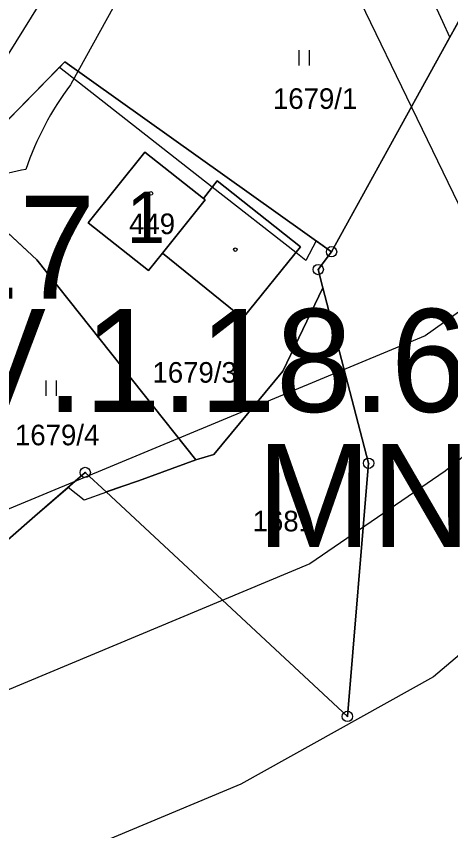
# Model space of a CAD drawing. Extents: x -706130 to -698555, y -971544 to -967260.
# Drawn here: x -704381.9 to -704339.7, y -970498.9 to -970419.8 of the extents above; entities that cross this region are included whole.
import ezdxf

# ---------------------------------------------------------------- set-up
doc = ezdxf.new("R2010")
doc.units = 0
for name, color, linetype in [('_Doplněk budov pro zastavěnost', 7, 'Continuous'), ('BPEJ hranice S', 7, 'Continuous'), ('BPEJ I-II trida ochrany S', 7, 'Continuous'), ('Docházková izochrona - VLAK N', 7, 'Continuous'), ('KN_Budovy', 7, 'Continuous'), ('KN_Budovy_cisla_domovni', 7, 'Continuous'), ('KN_Hranice_parcel', 7, 'Continuous'), ('KN_Hranice_parcel_vnitrni_kresba', 7, 'Continuous'), ('KN_Parcelni cisla', 7, 'Continuous'), ('KN_Polygon parcely', 7, 'Continuous'), ('KN_POZEMKY_10_LESNI POZEMEK', 7, 'Continuous'), ('KN_POZEMKY_13_ZASTAVENA PLOCHA', 7, 'Continuous'), ('KN_POZEMKY_14_OSTATNI PLOCHA', 7, 'Continuous'), ('KN_POZEMKY_7_TTP', 7, 'Continuous'), ('KN_VYUZITI_26_ostatni plocha_jina plocha', 7, 'Continuous'), ('KN_Značky bodu BP', 7, 'Continuous'), ('KN_Značky budov', 7, 'Continuous'), ('KN_Značky kultur', 7, 'Continuous'), ('OP lesa 30 m', 7, 'Continuous'), ('OP silnic S', 7, 'Continuous'), ('Plochy lesní všeobecné S', 7, 'Continuous'), ('Plochy smíšené nezastavěného území všeobecné S', 7, 'Continuous'), ('Plochy smíšené obytné venkovské S', 7, 'Continuous'), ('Regulační bloky v krajině S', 7, 'Continuous'), ('Regulační bloky zastavěné S', 7, 'Continuous'), ('Regulační bloky_číslo S NEZAPINAT', 7, 'Continuous'), ('Regulační kódy v krajině S', 7, 'Continuous'), ('Regulační kódy zastavěné S', 7, 'Continuous'), ('Sesuvné území S', 7, 'Continuous'), ('VÝŠKOPIS_vrstevnice hlavní', 7, 'Continuous'), ('VÝŠKOPIS_vrstevnice zesílená', 7, 'Continuous'), ('Zastavene uzemi N', 7, 'Continuous'), ('Zastavene uzemi plochy N', 7, 'Continuous')]:
    doc.layers.add(name, color=color, linetype=linetype)

msp = doc.modelspace()

# ---------------------------------------------------------------- linework, layer by layer
at = {"layer": '_Doplněk budov pro zastavěnost'}
for p, q in [((-704362.39, -970435.79), (-704363.71, -970437.49)), ((-704363.54, -970437.63), (-704367.69, -970442.82)), ((-704363.71, -970437.49), (-704363.54, -970437.63)), ((-704367.69, -970442.82), (-704359.9, -970449.11))]:
    msp.add_line(p, q, dxfattribs=at)
msp.add_lwpolyline([(-704359.9, -970449.11), (-704354.29, -970442.19), (-704362.39, -970435.79)], dxfattribs=at)
at = {"layer": 'BPEJ hranice S'}
for points in [[(-704338.518, -970419.529), (-704339.785, -970421.827), (-704340.491, -970420.327), (-704347.35, -970405.438)], [(-704338.518, -970419.529), (-704339.785, -970421.827), (-704351.28, -970442.67), (-704352.772, -970441.606), (-704353.783, -970443.511), (-704354.748, -970442.754), (-704362.861, -970436.396), (-704367.649, -970432.643), (-704377.687, -970424.775), (-704377.758, -970424.838), (-704385.61, -970432.84)], [(-704388.24, -970435.69), (-704379.87, -970443.45), (-704364.43, -970462.89), (-704370.021, -970464.907), (-704373.117, -970466.03), (-704375.265, -970466.809), (-704376.838, -970465.556), (-704380.05, -970468.36), (-704382.69, -970470.66)]]:
    msp.add_lwpolyline(points, dxfattribs=at)
at = {"layer": 'BPEJ I-II trida ochrany S'}
for p, q in [((-704351.28, -970442.67), (-704339.785, -970421.827)), ((-704377.747, -970424.828), (-704377.15, -970424.22)), ((-704376.837, -970465.556), (-704375.18, -970464.11)), ((-704375.18, -970464.11), (-704373.16, -970465.99)), ((-704373.16, -970465.99), (-704370.199, -970464.972)), ((-704382.69, -970470.66), (-704380.05, -970468.36))]:
    msp.add_line(p, q, dxfattribs=at)
for points in [[(-704339.785, -970421.827), (-704340.491, -970420.327), (-704347.35, -970405.438), (-704348.36, -970403.245)], [(-704377.15, -970424.22), (-704352.772, -970441.606), (-704351.28, -970442.67)], [(-704386.053, -970432.364), (-704386.053, -970432.364), (-704385.61, -970432.84), (-704377.758, -970424.838), (-704377.747, -970424.828)], [(-704370.199, -970464.972), (-704370.021, -970464.907), (-704364.43, -970462.89), (-704379.87, -970443.45), (-704388.24, -970435.69), (-704397.28, -970427.29)], [(-704380.05, -970468.36), (-704376.838, -970465.556), (-704376.837, -970465.556)]]:
    msp.add_lwpolyline(points, dxfattribs=at)
at = {"layer": 'Docházková izochrona - VLAK N'}
msp.add_circle((-704165.451, -969778.767), 800, dxfattribs=at)
at = {"layer": 'KN_Budovy'}
msp.add_lwpolyline([(-704374.88, -970439.86), (-704369.03, -970444.49), (-704367.69, -970442.82), (-704363.54, -970437.63), (-704363.71, -970437.49), (-704369.38, -970432.99)], close=True, dxfattribs=at)
at = {"layer": 'KN_Hranice_parcel'}
for p, q in [((-704355.99, -970454.27), (-704352.11, -970446.17)), ((-704370.02, -970464.91), (-704364.43, -970462.89)), ((-704373.16, -970465.99), (-704370.02, -970464.91))]:
    msp.add_line(p, q, dxfattribs=at)
for points in [[(-704351.28, -970442.67), (-704338.27, -970419.08), (-704314.53, -970409.91)], [(-704394.69, -970423.1), (-704385.61, -970432.84), (-704377.15, -970424.22), (-704351.28, -970442.67)], [(-704362.39, -970435.79), (-704363.71, -970437.49), (-704369.38, -970432.99), (-704374.88, -970439.86), (-704369.03, -970444.49), (-704367.69, -970442.82), (-704359.9, -970449.11)], [(-704388.24, -970435.69), (-704379.87, -970443.45), (-704364.43, -970462.89)], [(-704359.9, -970449.11), (-704354.29, -970442.19), (-704362.39, -970435.79)], [(-704352.11, -970446.17), (-704352.57, -970444.4), (-704351.28, -970442.67)], [(-704373.16, -970465.99), (-704349.74, -970487.8), (-704347.68, -970463.22), (-704352.11, -970446.17)], [(-704364.43, -970462.89), (-704362.7, -970462.37), (-704355.99, -970454.27)], [(-704386.37, -970466.71), (-704382.69, -970470.66), (-704380.05, -970468.36), (-704375.18, -970464.11), (-704373.16, -970465.99)]]:
    msp.add_lwpolyline(points, dxfattribs=at)
at = {"layer": 'KN_Hranice_parcel_vnitrni_kresba'}
for p, q in [((-704363.54, -970437.63), (-704367.69, -970442.82)), ((-704363.71, -970437.49), (-704363.54, -970437.63))]:
    msp.add_line(p, q, dxfattribs=at)
at = {"layer": 'KN_Polygon parcely'}
for points in [[(-704377.15, -970424.22), (-704351.28, -970442.67), (-704338.27, -970419.08), (-704314.53, -970409.91), (-704347.89, -970396.42), (-704349.12, -970414.28), (-704381.94, -970403.15), (-704386.46, -970409.76), (-704394.69, -970423.1), (-704385.61, -970432.84)], [(-704379.87, -970443.45), (-704364.43, -970462.89), (-704362.7, -970462.37), (-704355.99, -970454.27), (-704352.11, -970446.17), (-704352.57, -970444.4), (-704351.28, -970442.67), (-704377.15, -970424.22), (-704385.61, -970432.84), (-704394.69, -970423.1), (-704397.28, -970427.29), (-704388.24, -970435.69)], [(-704373.16, -970465.99), (-704370.02, -970464.91), (-704364.43, -970462.89), (-704379.87, -970443.45), (-704388.24, -970435.69), (-704397.28, -970427.29), (-704398.62, -970429.46), (-704389.94, -970437.52), (-704390.95, -970438.63), (-704401.99, -970449.95), (-704390.72, -970463.62), (-704388.89, -970465.85), (-704387.29, -970465.73), (-704386.37, -970466.71), (-704382.69, -970470.66), (-704380.05, -970468.36), (-704375.18, -970464.11)], [(-704354.29, -970442.19), (-704362.39, -970435.79), (-704363.71, -970437.49), (-704369.38, -970432.99), (-704374.88, -970439.86), (-704369.03, -970444.49), (-704367.69, -970442.82), (-704359.9, -970449.11)], [(-704362.39, -970435.79), (-704354.29, -970442.19), (-704359.9, -970449.11), (-704367.69, -970442.82), (-704369.03, -970444.49), (-704374.88, -970439.86), (-704369.38, -970432.99), (-704363.71, -970437.49)], [(-704349.74, -970487.8), (-704347.68, -970463.22), (-704352.11, -970446.17), (-704355.99, -970454.27), (-704362.7, -970462.37), (-704364.43, -970462.89), (-704370.02, -970464.91), (-704373.16, -970465.99)]]:
    msp.add_lwpolyline(points, close=True, dxfattribs=at)
msp.add_lwpolyline([(-704338.27, -970419.08), (-704351.28, -970442.67), (-704352.57, -970444.4), (-704352.11, -970446.17), (-704347.68, -970463.22), (-704349.74, -970487.8), (-704373.16, -970465.99), (-704375.18, -970464.11), (-704380.05, -970468.36), (-704382.69, -970470.66), (-704386.37, -970466.71), (-704410.26, -970471.29), (-704429.88, -970483.99), (-704437.86, -970500.93), (-704440.81, -970512.35), (-704444.18, -970537.3), (-704437.59, -970564.83), (-704389.48, -970641.61), (-704384.25, -970653.17), (-704379.8, -970666.04), (-704377.6, -970678.33), (-704377.41, -970702.19), (-704385.12, -970737.85)], dxfattribs=at)
at = {"layer": 'KN_POZEMKY_10_LESNI POZEMEK'}
for p, q in [((-704351.28, -970442.67), (-704338.27, -970419.08)), ((-704352.57, -970444.4), (-704351.28, -970442.67)), ((-704352.11, -970446.17), (-704352.57, -970444.4)), ((-704347.68, -970463.22), (-704352.11, -970446.17)), ((-704349.74, -970487.8), (-704347.68, -970463.22)), ((-704380.05, -970468.36), (-704375.18, -970464.11)), ((-704375.18, -970464.11), (-704373.16, -970465.99)), ((-704373.16, -970465.99), (-704349.74, -970487.8)), ((-704382.69, -970470.66), (-704380.05, -970468.36))]:
    msp.add_line(p, q, dxfattribs=at)
at = {"layer": 'KN_POZEMKY_13_ZASTAVENA PLOCHA'}
for p, q in [((-704374.88, -970439.86), (-704369.38, -970432.99)), ((-704369.38, -970432.99), (-704363.71, -970437.49)), ((-704363.71, -970437.49), (-704362.39, -970435.79)), ((-704362.39, -970435.79), (-704354.29, -970442.19)), ((-704369.03, -970444.49), (-704374.88, -970439.86)), ((-704354.29, -970442.19), (-704359.9, -970449.11)), ((-704367.69, -970442.82), (-704369.03, -970444.49)), ((-704359.9, -970449.11), (-704367.69, -970442.82))]:
    msp.add_line(p, q, dxfattribs=at)
at = {"layer": 'KN_POZEMKY_14_OSTATNI PLOCHA'}
for p, q in [((-704385.61, -970432.84), (-704377.15, -970424.22)), ((-704377.15, -970424.22), (-704351.28, -970442.67)), ((-704369.38, -970432.99), (-704374.88, -970439.86)), ((-704363.71, -970437.49), (-704369.38, -970432.99)), ((-704379.87, -970443.45), (-704388.24, -970435.69)), ((-704362.39, -970435.79), (-704363.71, -970437.49)), ((-704354.29, -970442.19), (-704362.39, -970435.79)), ((-704374.88, -970439.86), (-704369.03, -970444.49)), ((-704359.9, -970449.11), (-704354.29, -970442.19)), ((-704351.28, -970442.67), (-704352.57, -970444.4)), ((-704364.43, -970462.89), (-704379.87, -970443.45)), ((-704369.03, -970444.49), (-704367.69, -970442.82)), ((-704367.69, -970442.82), (-704359.9, -970449.11)), ((-704352.57, -970444.4), (-704352.11, -970446.17)), ((-704352.11, -970446.17), (-704355.99, -970454.27)), ((-704355.99, -970454.27), (-704352.11, -970446.17)), ((-704352.11, -970446.17), (-704347.68, -970463.22)), ((-704355.99, -970454.27), (-704362.7, -970462.37)), ((-704362.7, -970462.37), (-704355.99, -970454.27)), ((-704362.7, -970462.37), (-704364.43, -970462.89)), ((-704364.43, -970462.89), (-704362.7, -970462.37)), ((-704370.02, -970464.91), (-704364.43, -970462.89)), ((-704347.68, -970463.22), (-704349.74, -970487.8)), ((-704373.16, -970465.99), (-704370.02, -970464.91)), ((-704349.74, -970487.8), (-704373.16, -970465.99))]:
    msp.add_line(p, q, dxfattribs=at)
at = {"layer": 'KN_POZEMKY_7_TTP'}
for p, q in [((-704338.27, -970419.08), (-704351.28, -970442.67)), ((-704377.15, -970424.22), (-704385.61, -970432.84)), ((-704351.28, -970442.67), (-704377.15, -970424.22)), ((-704388.24, -970435.69), (-704379.87, -970443.45)), ((-704379.87, -970443.45), (-704364.43, -970462.89)), ((-704364.43, -970462.89), (-704370.02, -970464.91)), ((-704375.18, -970464.11), (-704380.05, -970468.36)), ((-704373.16, -970465.99), (-704375.18, -970464.11)), ((-704370.02, -970464.91), (-704373.16, -970465.99)), ((-704380.05, -970468.36), (-704382.69, -970470.66))]:
    msp.add_line(p, q, dxfattribs=at)
at = {"layer": 'KN_VYUZITI_26_ostatni plocha_jina plocha'}
for p, q in [((-704385.61, -970432.84), (-704377.15, -970424.22)), ((-704377.15, -970424.22), (-704351.28, -970442.67)), ((-704369.38, -970432.99), (-704374.88, -970439.86)), ((-704363.71, -970437.49), (-704369.38, -970432.99)), ((-704379.87, -970443.45), (-704388.24, -970435.69)), ((-704362.39, -970435.79), (-704363.71, -970437.49)), ((-704354.29, -970442.19), (-704362.39, -970435.79)), ((-704374.88, -970439.86), (-704369.03, -970444.49)), ((-704359.9, -970449.11), (-704354.29, -970442.19)), ((-704351.28, -970442.67), (-704352.57, -970444.4)), ((-704364.43, -970462.89), (-704379.87, -970443.45)), ((-704369.03, -970444.49), (-704367.69, -970442.82)), ((-704367.69, -970442.82), (-704359.9, -970449.11)), ((-704352.57, -970444.4), (-704352.11, -970446.17)), ((-704352.11, -970446.17), (-704355.99, -970454.27)), ((-704355.99, -970454.27), (-704352.11, -970446.17)), ((-704352.11, -970446.17), (-704347.68, -970463.22)), ((-704355.99, -970454.27), (-704362.7, -970462.37)), ((-704362.7, -970462.37), (-704355.99, -970454.27)), ((-704362.7, -970462.37), (-704364.43, -970462.89)), ((-704364.43, -970462.89), (-704362.7, -970462.37)), ((-704370.02, -970464.91), (-704364.43, -970462.89)), ((-704347.68, -970463.22), (-704349.74, -970487.8)), ((-704373.16, -970465.99), (-704370.02, -970464.91)), ((-704349.74, -970487.8), (-704373.16, -970465.99))]:
    msp.add_line(p, q, dxfattribs=at)
at = {"layer": 'KN_Značky bodu BP'}
for centre, radius in [((-704351.28, -970442.67), 0.5), ((-704351.28, -970442.67), 0.0303), ((-704352.57, -970444.4), 0.5), ((-704352.57, -970444.4), 0.0303), ((-704347.68, -970463.22), 0.5), ((-704347.68, -970463.22), 0.0303), ((-704375.18, -970464.11), 0.5), ((-704375.18, -970464.11), 0.0303), ((-704349.74, -970487.8), 0.5), ((-704349.74, -970487.8), 0.0303)]:
    msp.add_circle(centre, radius, dxfattribs=at)
at = {"layer": 'KN_Značky budov'}
for centre in [(-704368.807, -970437.009), (-704360.617, -970442.469)]:
    msp.add_circle(centre, 0.175, dxfattribs=at)
at = {"layer": 'KN_Značky kultur'}
for p, q in [((-704354.411, -970424.58), (-704354.411, -970423.08)), ((-704353.41, -970424.58), (-704353.41, -970423.08)), ((-704378.961, -970456.68), (-704378.961, -970455.18)), ((-704377.96, -970456.68), (-704377.96, -970455.18))]:
    msp.add_line(p, q, dxfattribs=at)
at = {"layer": 'OP lesa 30 m'}
msp.add_lwpolyline([(-704364.54, -970404.592), (-704376.558, -970426.383), (-704376.62, -970426.467)], dxfattribs=at)
for centre, start, end in [((-704352.57, -970444.4), 143.2894, 161.07432), ((-704375.18, -970464.11), 101.08549, 114.11907)]:
    msp.add_arc(centre, 30, start, end, dxfattribs=at)
at = {"layer": 'OP silnic S'}
msp.add_lwpolyline([(-704379.52, -970633.151), (-704424.717, -970563.188), (-704427.901, -970557.544), (-704430.317, -970553.08), (-704431.058, -970551.559), (-704431.299, -970550.919), (-704431.81, -970548.547), (-704432.225, -970543.049), (-704432.268, -970538.15), (-704431.974, -970530.143), (-704431.32, -970522.609), (-704430.655, -970517.284), (-704429.078, -970510.241), (-704426.745, -970501.723), (-704423.542, -970493.685), (-704418.134, -970482.06), (-704413.189, -970472.73), (-704405.138, -970459.282), (-704399.94, -970451.033), (-704400.323, -970450.591), (-704398.657, -970448.996), (-704387.269, -970430.925), (-704379.656, -970418.705)], dxfattribs=at)
at = {"layer": 'Plochy lesní všeobecné S'}
for p, q in [((-704338.27, -970419.08), (-704351.28, -970442.67)), ((-704351.28, -970442.67), (-704352.57, -970444.4)), ((-704352.57, -970444.4), (-704352.11, -970446.17)), ((-704352.11, -970446.17), (-704347.68, -970463.22)), ((-704347.68, -970463.22), (-704349.74, -970487.8)), ((-704375.18, -970464.11), (-704380.05, -970468.36)), ((-704373.16, -970465.99), (-704375.18, -970464.11)), ((-704349.74, -970487.8), (-704373.16, -970465.99)), ((-704380.05, -970468.36), (-704382.69, -970470.66))]:
    msp.add_line(p, q, dxfattribs=at)
at = {"layer": 'Plochy smíšené nezastavěného území všeobecné S'}
for p, q in [((-704385.61, -970432.84), (-704377.15, -970424.22)), ((-704377.15, -970424.22), (-704351.28, -970442.67)), ((-704352.11, -970446.17), (-704355.99, -970454.27)), ((-704347.68, -970463.22), (-704352.11, -970446.17)), ((-704355.99, -970454.27), (-704362.7, -970462.37)), ((-704362.7, -970462.37), (-704364.43, -970462.89)), ((-704364.43, -970462.89), (-704370.02, -970464.91)), ((-704349.74, -970487.8), (-704347.68, -970463.22)), ((-704370.02, -970464.91), (-704373.16, -970465.99)), ((-704373.16, -970465.99), (-704349.74, -970487.8))]:
    msp.add_line(p, q, dxfattribs=at)
msp.add_lwpolyline([(-704351.28, -970442.67), (-704338.27, -970419.08), (-704314.53, -970409.91)], dxfattribs=at)
at = {"layer": 'Plochy smíšené obytné venkovské S'}
for p, q in [((-704352.57, -970444.4), (-704351.28, -970442.67)), ((-704352.11, -970446.17), (-704352.57, -970444.4)), ((-704355.99, -970454.27), (-704352.11, -970446.17)), ((-704370.02, -970464.91), (-704364.43, -970462.89)), ((-704373.16, -970465.99), (-704370.02, -970464.91))]:
    msp.add_line(p, q, dxfattribs=at)
for points in [[(-704351.28, -970442.67), (-704377.15, -970424.22), (-704385.61, -970432.84), (-704394.69, -970423.1)], [(-704364.43, -970462.89), (-704362.7, -970462.37), (-704355.99, -970454.27)], [(-704382.69, -970470.66), (-704380.05, -970468.36), (-704375.18, -970464.11), (-704373.16, -970465.99)]]:
    msp.add_lwpolyline(points, dxfattribs=at)
at = {"layer": 'Regulační bloky v krajině S'}
for p, q in [((-704338.27, -970419.08), (-704351.28, -970442.67)), ((-704385.61, -970432.84), (-704377.15, -970424.22)), ((-704377.15, -970424.22), (-704351.28, -970442.67)), ((-704351.28, -970442.67), (-704352.57, -970444.4)), ((-704352.57, -970444.4), (-704352.11, -970446.17)), ((-704352.11, -970446.17), (-704355.99, -970454.27)), ((-704352.11, -970446.17), (-704347.68, -970463.22)), ((-704347.68, -970463.22), (-704352.11, -970446.17)), ((-704355.99, -970454.27), (-704362.7, -970462.37)), ((-704362.7, -970462.37), (-704364.43, -970462.89)), ((-704364.43, -970462.89), (-704370.02, -970464.91)), ((-704347.68, -970463.22), (-704349.74, -970487.8)), ((-704349.74, -970487.8), (-704347.68, -970463.22)), ((-704375.18, -970464.11), (-704380.05, -970468.36)), ((-704373.16, -970465.99), (-704375.18, -970464.11)), ((-704370.02, -970464.91), (-704373.16, -970465.99)), ((-704349.74, -970487.8), (-704373.16, -970465.99)), ((-704373.16, -970465.99), (-704349.74, -970487.8)), ((-704380.05, -970468.36), (-704382.69, -970470.66))]:
    msp.add_line(p, q, dxfattribs=at)
msp.add_lwpolyline([(-704351.28, -970442.67), (-704338.27, -970419.08), (-704314.53, -970409.91)], dxfattribs=at)
at = {"layer": 'Regulační bloky zastavěné S'}
for p, q in [((-704352.57, -970444.4), (-704351.28, -970442.67)), ((-704352.11, -970446.17), (-704352.57, -970444.4)), ((-704355.99, -970454.27), (-704352.11, -970446.17)), ((-704370.02, -970464.91), (-704364.43, -970462.89)), ((-704373.16, -970465.99), (-704370.02, -970464.91))]:
    msp.add_line(p, q, dxfattribs=at)
for points in [[(-704351.28, -970442.67), (-704377.15, -970424.22), (-704385.61, -970432.84), (-704394.69, -970423.1)], [(-704364.43, -970462.89), (-704362.7, -970462.37), (-704355.99, -970454.27)], [(-704382.69, -970470.66), (-704380.05, -970468.36), (-704375.18, -970464.11), (-704373.16, -970465.99)]]:
    msp.add_lwpolyline(points, dxfattribs=at)
at = {"layer": 'Sesuvné území S'}
msp.add_lwpolyline([(-704057, -970260), (-704100, -970255), (-704164, -970241.999), (-704198, -970251.001), (-704225, -970268), (-704245, -970291), (-704266, -970316), (-704300, -970350), (-704343, -970385), (-704353, -970409), (-704339, -970438), (-704323, -970473), (-704326, -970500), (-704304, -970508), (-704280, -970496), (-704264, -970468), (-704244, -970445), (-704226, -970422), (-704216.999, -970392), (-704180, -970359), (-704170, -970353), (-704150, -970340), (-704080, -970303)], dxfattribs=at)
at = {"layer": 'VÝŠKOPIS_vrstevnice hlavní'}
for points in [[(-704282.618, -970342.855), (-704287.469, -970352.414), (-704290.893, -970362.401), (-704294.745, -970379.379), (-704297.456, -970396.357), (-704302.164, -970414.333), (-704307.729, -970428.029), (-704314.577, -970438.159), (-704330.841, -970456.421), (-704340.258, -970463.982), (-704353.383, -970472.971), (-704397.754, -970491.518), (-704409.025, -970498.366), (-704415.73, -970503.787), (-704425.004, -970513.632), (-704431.138, -970523.333), (-704433.564, -970531.894), (-704436.701, -970546.867), (-704443.096, -970548.225)], [(-704315.433, -970417.472), (-704320.283, -970427.459), (-704329.557, -970439.871), (-704338.403, -970448.146), (-704342.203, -970450.847)], [(-704342.203, -970450.847), (-704396.042, -970473.256), (-704429.53, -970482.868), (-704435.679, -970479.596)]]:
    msp.add_lwpolyline(points, dxfattribs=at)
at = {"layer": 'VÝŠKOPIS_vrstevnice zesílená'}
msp.add_lwpolyline([(-704232.393, -970347.113), (-704252.412, -970354.567), (-704265.487, -970364.443), (-704273.202, -970373.529), (-704280.621, -970388.51), (-704295.744, -970425.604), (-704304.447, -970443.152), (-704312.151, -970454.566), (-704320.712, -970465.123), (-704330.271, -970474.54), (-704341.399, -970483.956), (-704360.089, -970494.371), (-704381.489, -970503.359), (-704391.334, -970508.495), (-704404.459, -970518.197), (-704407.741, -970522.049), (-704413.019, -970531.18), (-704415.873, -970537.6), (-704419.011, -970551.012), (-704418.583, -970562.425), (-704417.157, -970572.697), (-704410.737, -970593.242), (-704408.739, -970601.802), (-704414.146, -970606.547)], dxfattribs=at)
at = {"layer": 'Zastavene uzemi N'}
msp.add_lwpolyline([(-704382.69, -970470.66), (-704380.05, -970468.36), (-704375.18, -970464.11), (-704373.16, -970465.99), (-704370.02, -970464.91), (-704364.43, -970462.89), (-704362.7, -970462.37), (-704355.99, -970454.27), (-704352.11, -970446.17), (-704352.57, -970444.4), (-704351.28, -970442.67), (-704377.15, -970424.22), (-704385.61, -970432.84)], dxfattribs=at)
at = {"layer": 'Zastavene uzemi plochy N'}
msp.add_lwpolyline([(-704382.69, -970470.66), (-704380.05, -970468.36), (-704375.18, -970464.11), (-704373.16, -970465.99), (-704370.02, -970464.91), (-704364.43, -970462.89), (-704362.7, -970462.37), (-704355.99, -970454.27), (-704352.11, -970446.17), (-704352.57, -970444.4), (-704351.28, -970442.67), (-704377.15, -970424.22), (-704385.61, -970432.84)], dxfattribs=at)

# ---------------------------------------------------------------- texts
at = {"layer": 'KN_Budovy_cisla_domovni'}
msp.add_text('1', height=5, dxfattribs=at).set_placement((-704371.147, -970441.829))
at = {"layer": 'KN_Parcelni cisla'}
for s, p in [('1679/1', (-704356.96, -970428.799)), ('449', (-704370.92, -970440.96)), ('1679/3', (-704368.65, -970455.39)), ('1679/4', (-704381.99, -970461.47)), ('1681', (-704358.93, -970469.83))]:
    msp.add_text(s, height=2, dxfattribs=at).set_placement(p)
at = {"layer": 'Regulační bloky_číslo S NEZAPINAT'}
msp.add_text('017', height=10, dxfattribs=at).set_placement((-704396.48, -970447.24))
at = {"layer": 'Regulační kódy v krajině S'}
msp.add_text('MN', height=10, dxfattribs=at).set_placement((-704358.556, -970471.359))
at = {"layer": 'Regulační kódy zastavěné S'}
msp.add_text('SV.1.18.65', height=10, dxfattribs=at).set_placement((-704396.827, -970458.226))

doc.saveas('drawing.dxf')
